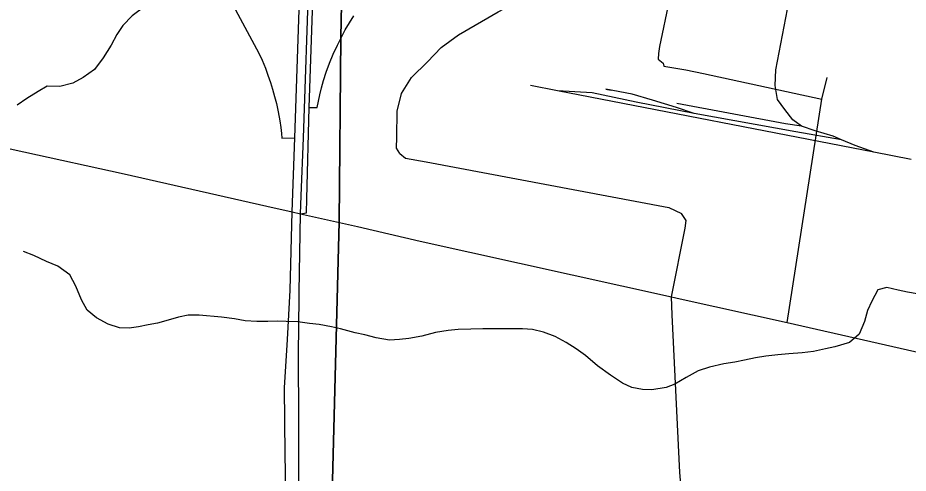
# Model space of a CAD drawing. Extents: x 114843 to 284848, y 317643 to 566895.
# Drawn here: x 171054 to 176153, y 388525 to 391134 of the extents above; entities that cross this region are included whole.
import ezdxf

# ---------------------------------------------------------------- set-up
doc = ezdxf.new("R2010")
doc.units = 0
for name, color, linetype in [('GM_X_City_Street', 7, 'Continuous'), ('GM_X_County_Road', 7, 'Continuous'), ('GM_X_Interchange_Ramps', 7, 'Continuous'), ('GM_X_Interstate_Route', 7, 'Continuous'), ('GM_X_Minor_River', 7, 'Continuous'), ('GM_X_Rail_Line', 7, 'Continuous'), ('GM_X_Township', 7, 'Continuous')]:
    doc.layers.add(name, color=color, linetype=linetype)

msp = doc.modelspace()

# ---------------------------------------------------------------- linework, layer by layer
at = {"layer": 'GM_X_City_Street'}
msp.add_line((174981.4, 390814.8), (175658.9, 390668.7), dxfattribs=at)
for points in [[(173241.6, 390356.7), (173222.9, 390387), (173223.8, 390450.7), (173226.8, 390599.7), (173251.2, 390700.6), (173308.9, 390791.9), (173400.7, 390882.6), (173478.3, 390963.4), (173577.8, 391035.9), (173804.7, 391168.4), (174063.8, 391308.3), (174223.3, 391373.7), (174350.2, 391405.6), (174488.9, 391425.2), (174643, 391410.5), (174736.7, 391380.8), (174790.2, 391341.7), (174801.6, 391303.4), (174784.3, 391233.5), (174727.7, 390969.7), (174723, 390929.7), (174720.4, 390897.6), (174750.1, 390875.1)], [(174750.1, 390875.1), (174753.8, 390856.9), (174879.8, 390836.7), (174981.4, 390814.8)], [(175458.9, 389388.4), (175658.9, 390668.7), (175689.1, 390792.5)], [(173241.6, 390356.7), (173273.9, 390330.7), (173393.4, 390308.2), (174781.4, 390047.4), (174854.5, 390013)], [(174796.8, 389535), (174875.5, 389928.7), (174881, 389972.4), (174854.5, 390013)]]:
    msp.add_lwpolyline(points, dxfattribs=at)
at = {"layer": 'GM_X_County_Road'}
for p, q in [((172896, 389962.4), (172998.6, 389938.6)), ((172998.6, 389938.6), (173357.4, 389855.2)), ((173357.4, 389855.2), (174796.8, 389535)), ((174796.8, 389535), (174847.7, 389523.7)), ((174801.8, 389431.9), (174796.8, 389535))]:
    msp.add_line(p, q, dxfattribs=at)
for points in [[(170682.5, 390456.6), (171089.7, 390367.3), (171664.2, 390240.6), (172480.9, 390055.6)], [(172480.9, 390055.6), (172625.4, 390022.1), (172673, 390011.1), (172896, 389962.4)], [(174847.7, 389523.7), (175458.9, 389388.4), (176417.6, 389171.5), (178452.8, 388697.8), (179033, 388569.9), (179126.1, 388558.6), (179222.2, 388553.3), (179294.3, 388547.8), (179436, 388551.5)], [(174927.6, 387527.3), (174916.2, 387697.5), (174845.6, 388529.1), (174801.8, 389431.9)]]:
    msp.add_lwpolyline(points, dxfattribs=at)
at = {"layer": 'GM_X_Interchange_Ramps'}
msp.add_line((172710, 390097.7), (172723.3, 390619.7), dxfattribs=at)
for points in [[(172723.3, 390619.7), (172748.9, 391397.7), (172761, 391765.5)], [(172089.1, 391574.7), (172434, 390932), (172452.9, 390890.6), (172472, 390844.8), (172486.7, 390805.9), (172501.2, 390764.1), (172513.4, 390725), (172524.9, 390684), (172535.3, 390642.5), (172545.4, 390595.5), (172554.4, 390544.8), (172560.2, 390504.8), (172564.2, 390471.5), (172566.6, 390445.5), (172641.1, 390446.5)], [(172723.3, 390619.7), (172767.9, 390620.3), (172783.9, 390693.8), (172793.9, 390733.3), (172805.4, 390774.1), (172820.7, 390822.2), (172839.3, 390873.9), (172860.6, 390926.3), (172884, 390977.9), (172905, 391020), (172929.3, 391064.7), (172953.3, 391105.4), (172978.6, 391145.2)], [(172673, 390011.1), (172708, 390016.5), (172710, 390097.7)]]:
    msp.add_lwpolyline(points, dxfattribs=at)
at = {"layer": 'GM_X_Interstate_Route'}
msp.add_line((172662, 389207.3), (172664.6, 389531), dxfattribs=at)
for points in [[(172641.1, 390446.5), (172672.1, 391408.5), (172684.8, 392074.7), (172687, 392167.1), (172705.6, 393078.6), (172728.6, 393724.7), (172745.1, 394338.6), (172757.2, 394751.1), (172765.6, 395281.9), (172769.8, 396129.2), (172771.3, 396187.4)], [(172677.3, 390114.9), (172691, 390447.2), (172723, 391399.4), (172735.1, 392073.4), (172735.5, 392093.8)], [(172496, 382201.5), (172554.4, 382525.4), (172581.9, 382734.4), (172647.6, 383240.3), (172663, 383446), (172665.4, 383484.9), (172702.9, 384073.4), (172709.5, 384444), (172709, 384713.5), (172696.5, 385172), (172674, 385562.2), (172638.2, 386028.6), (172620.2, 386590.2), (172616.1, 387161.1), (172594.8, 387711.1), (172592.3, 388214.9), (172584.7, 388634.1), (172581.9, 389013.9), (172598.5, 389290.8), (172614, 389573.1), (172625.4, 390022.1), (172641.1, 390446.5)], [(172664.6, 389531), (172664.9, 389563.3), (172673, 390011.1), (172677.3, 390114.9)], [(172743.3, 385514.2), (172722.7, 385872.7), (172705.4, 386187.6), (172693, 386632.3), (172689.7, 387086.2), (172675, 387679.1), (172669.2, 388165.5), (172664.1, 388545.3), (172663.1, 388847.6), (172661.8, 389185.8), (172662, 389207.3)]]:
    msp.add_lwpolyline(points, dxfattribs=at)
at = {"layer": 'GM_X_Minor_River'}
for points in [[(171802.5, 391240.7), (171783.6, 391201.2), (171709.2, 391145.6), (171654.8, 391089.8), (171620.5, 391037.9), (171588.1, 390978), (171543.6, 390904.1), (171493.1, 390838.3), (171428.8, 390792.6), (171368.6, 390758.9), (171294.4, 390741.3), (171222.4, 390741.8), (171170.2, 390712), (171105.9, 390672.3), (171051.6, 390634.6)], [(174949.9, 389112.7), (174881.6, 389073), (174817.3, 389035.3), (174767.1, 389015.6), (174685, 389002.1), (174631, 389004.4), (174571.1, 389016.9), (174517.2, 389041.2), (174447.5, 389087.8), (174373.7, 389140.4), (174304.1, 389198.9), (174252.3, 389237.4), (174194.5, 389273.8), (174130.7, 389308.3), (174064.8, 389332.7), (174000.9, 389349.2), (173944.9, 389351.5), (173766.8, 389352.7), (173716.8, 389353), (173648.7, 389351.4), (173576.7, 389347.9), (173518.6, 389342.2), (173446.5, 389330.6), (173368.3, 389311.1), (173294.2, 389297.5), (173240.1, 389291.8), (173182.1, 389288.2), (173106.1, 389300.7), (173042.2, 389317.2), (172986.3, 389329.5), (172902.4, 389352.1), (172850.4, 389364.5), (172780.5, 389376.9), (172724.5, 389383.3), (172658.5, 389391.7), (172590.5, 389394.2), (172538.5, 389396.5), (172486.4, 389394.8), (172422.4, 389395.2), (172356.4, 389397.7), (172294.4, 389410.1), (172220.4, 389418.6), (172092.5, 389431.4), (172030.4, 389429.8), (171974.3, 389420.1), (171916.2, 389402.4), (171854, 389384.8), (171800, 389375.1), (171745.9, 389363.4), (171691.8, 389355.8), (171635.8, 389358.1), (171571.9, 389378.6), (171504.1, 389415.1), (171452.3, 389459.5), (171418.7, 389517.8), (171387.2, 389596.2), (171351.6, 389662.6), (171283.8, 389711.1), (171218, 389737.6), (171146.2, 389772.1), (171086.3, 389794.5)], [(176203.3, 389553.7), (176149.3, 389562.1), (176095.4, 389574.5), (176029.4, 389588.9), (175979.3, 389575.2), (175944.9, 389511.3), (175920.5, 389457.3), (175902.1, 389395.3), (175871.6, 389321.3), (175817.3, 389273.6), (175733.1, 389250), (175679, 389238.4), (175610.9, 389222.7), (175544.8, 389215.2), (175468.7, 389209.6), (175406.7, 389204), (175336.6, 389196.4), (175278.5, 389186.8), (175214.4, 389173.1), (175160.3, 389161.4), (175096.2, 389151.8), (175014, 389132.3), (174949.9, 389112.7)]]:
    msp.add_lwpolyline(points, dxfattribs=at)
at = {"layer": 'GM_X_Rail_Line'}
for p, q in [((174145.3, 390716), (173989.4, 390746.4)), ((175955.1, 390363.7), (174145.3, 390716))]:
    msp.add_line(p, q, dxfattribs=at)
for points in [[(175540.7, 390514.1), (175492.2, 390550.2), (175446.2, 390608.4), (175404.1, 390666.7), (175391.8, 390746.1), (175393.8, 390835.9), (175490.5, 391334.1), (175555.9, 391649.7)], [(174926.8, 390586.5), (174595.6, 390651.8), (174342.6, 390703.4), (174145.3, 390716)], [(174926.8, 390586.5), (174825, 390620.9), (174688, 390662.9), (174571.8, 390697.2), (174420.6, 390724.8), (174451.9, 390719.8)], [(175540.7, 390514.1), (175450.7, 390527.7), (174827.4, 390643)], [(175771.3, 390435.4), (175508.4, 390480), (174926.8, 390586.5)], [(175771.3, 390435.4), (175722.1, 390456.8), (175619, 390486), (175540.7, 390514.1)], [(175955.1, 390363.7), (175848.8, 390401.7), (175771.3, 390435.4)], [(176169.7, 390322), (175955.1, 390363.7)]]:
    msp.add_lwpolyline(points, dxfattribs=at)
at = {"layer": 'GM_X_Township'}
for points in [[(172834.2, 387596.6), (172894.8, 389965.3), (172903.8, 391022.8), (172912.5, 391402.2), (172911.8, 391579), (172910, 392071.7), (172911.1, 392160.8), (172922.6, 392662.7), (172916.7, 393090.6), (172911.5, 393468.2), (172925.8, 394815.7)], [(172925.8, 394815.7), (172911.5, 393468.2), (172916.7, 393090.6), (172922.6, 392662.7), (172911.1, 392160.8), (172910, 392071.7), (172911.8, 391579), (172912.5, 391402.2), (172903.8, 391022.8), (172894.8, 389965.3), (172834.2, 387596.6)]]:
    msp.add_lwpolyline(points, dxfattribs=at)

doc.saveas('drawing.dxf')
